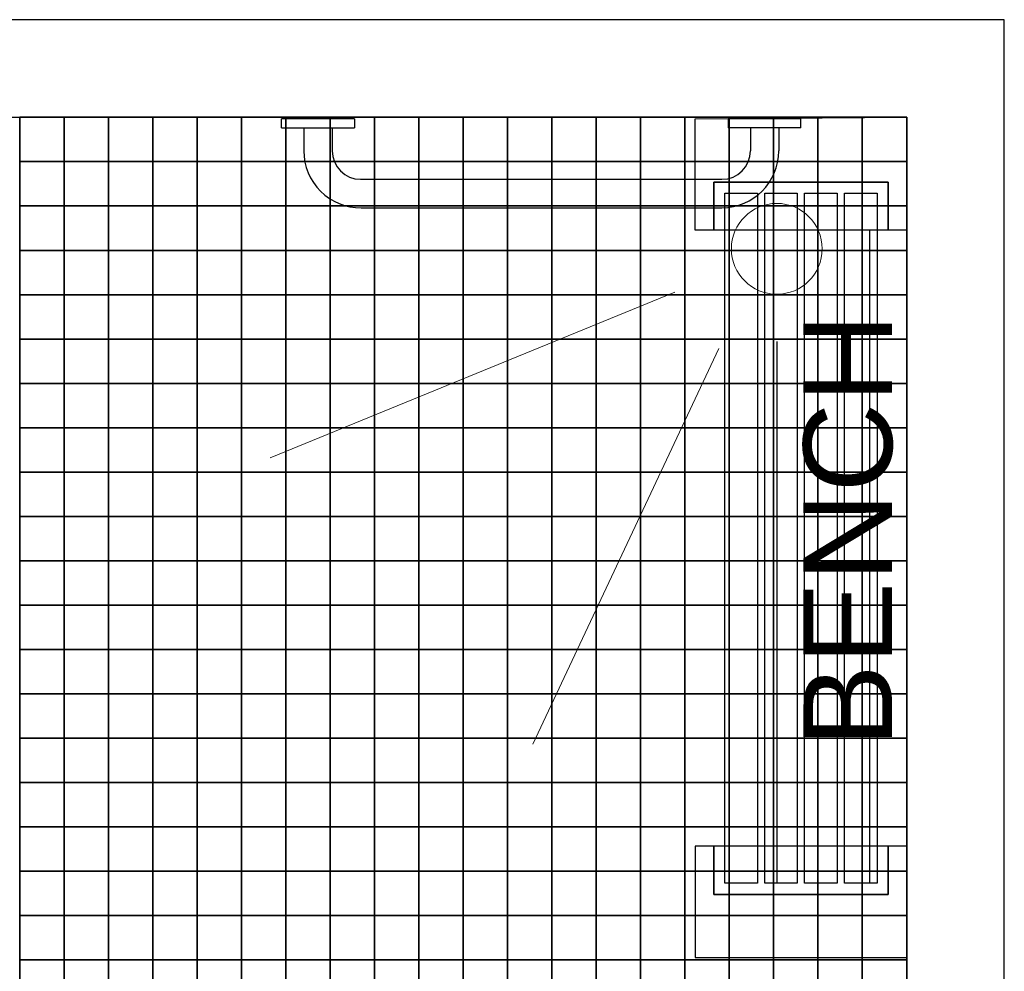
# Model space of a CAD drawing. Header units: millimetres. Extents: x -115474967 to 444143, y -74377 to 241828222.
# Tile 336 of 590: x -123189 to -122079, y 273905 to 274977. Entities that reach past the tile are written whole.
import ezdxf

# ---------------------------------------------------------------- set-up
doc = ezdxf.new("R2010")
doc.units = ezdxf.units.MM
doc.header["$MEASUREMENT"] = 0
for name, color, linetype in [('00-2 Fittings', 8, 'Continuous'), ('00-2 Walls', 4, 'Continuous'), ('00-3 Elev 02', 1, 'Continuous'), ('00-3 Elev 04', 8, 'Continuous'), ('FITT-SANT', 5, 'Continuous'), ('WINDOWS_AND_DOORS', 1, 'Continuous')]:
    doc.layers.add(name, color=color, linetype=linetype)
doc.layers.add('0_cons_01', color=40, linetype='Continuous', lineweight=0, plot=False)
doc.layers.add('G-____-____-TEXT', color=231, linetype='Continuous', lineweight=5)
doc.styles.add('Arial_2', font='arial.ttf', dxfattribs={"height": 150})

# ---------------------------------------------------------------- blocks, each defined once
blk = doc.blocks.new('1')
at = {"layer": '00-2 Fittings', "color": 9, "true_color": 0xc7c8ca}
for points in [[(-130052.3, 276760.3), (-130052.3, 276710.3), (-130102.3, 276710.3), (-130102.3, 276760.3)], [(-130002.3, 276760.3), (-130002.3, 276710.3), (-130052.3, 276710.3), (-130052.3, 276760.3)], [(-129952.3, 276760.3), (-129952.3, 276710.3), (-130002.3, 276710.3), (-130002.3, 276760.3)], [(-129902.3, 276760.3), (-129902.3, 276710.3), (-129952.3, 276710.3), (-129952.3, 276760.3)], [(-129852.3, 276760.3), (-129852.3, 276710.3), (-129902.3, 276710.3), (-129902.3, 276760.3)], [(-129802.3, 276760.3), (-129802.3, 276710.3), (-129852.3, 276710.3), (-129852.3, 276760.3)], [(-129752.3, 276760.3), (-129752.3, 276710.3), (-129802.3, 276710.3), (-129802.3, 276760.3)], [(-129702.3, 276760.3), (-129702.3, 276710.3), (-129752.3, 276710.3), (-129752.3, 276760.3)], [(-129652.3, 276760.3), (-129652.3, 276710.3), (-129702.3, 276710.3), (-129702.3, 276760.3)], [(-129602.3, 276760.3), (-129602.3, 276710.3), (-129652.3, 276710.3), (-129652.3, 276760.3)], [(-129552.3, 276760.3), (-129552.3, 276710.3), (-129602.3, 276710.3), (-129602.3, 276760.3)], [(-129502.3, 276760.3), (-129502.3, 276710.3), (-129552.3, 276710.3), (-129552.3, 276760.3)], [(-129452.3, 276760.3), (-129452.3, 276710.3), (-129502.3, 276710.3), (-129502.3, 276760.3)], [(-129402.3, 276760.3), (-129402.3, 276710.3), (-129452.3, 276710.3), (-129452.3, 276760.3)], [(-129352.3, 276760.3), (-129352.3, 276710.3), (-129402.3, 276710.3), (-129402.3, 276760.3)], [(-129302.3, 276760.3), (-129302.3, 276710.3), (-129352.3, 276710.3), (-129352.3, 276760.3)], [(-129252.3, 276760.3), (-129252.3, 276710.3), (-129302.3, 276710.3), (-129302.3, 276760.3)], [(-129202.3, 276760.3), (-129202.3, 276710.3), (-129252.3, 276710.3), (-129252.3, 276760.3)], [(-129152.3, 276760.3), (-129152.3, 276710.3), (-129202.3, 276710.3), (-129202.3, 276760.3)], [(-129102.3, 276760.3), (-129102.3, 276710.3), (-129152.3, 276710.3), (-129152.3, 276760.3)], [(-130052.3, 276710.3), (-130052.3, 276660.3), (-130102.3, 276660.3), (-130102.3, 276710.3)], [(-130002.3, 276710.3), (-130002.3, 276660.3), (-130052.3, 276660.3), (-130052.3, 276710.3)], [(-129952.3, 276710.3), (-129952.3, 276660.3), (-130002.3, 276660.3), (-130002.3, 276710.3)], [(-129902.3, 276710.3), (-129902.3, 276660.3), (-129952.3, 276660.3), (-129952.3, 276710.3)], [(-129852.3, 276710.3), (-129852.3, 276660.3), (-129902.3, 276660.3), (-129902.3, 276710.3)], [(-129802.3, 276710.3), (-129802.3, 276660.3), (-129852.3, 276660.3), (-129852.3, 276710.3)], [(-129752.3, 276710.3), (-129752.3, 276660.3), (-129802.3, 276660.3), (-129802.3, 276710.3)], [(-129702.3, 276710.3), (-129702.3, 276660.3), (-129752.3, 276660.3), (-129752.3, 276710.3)], [(-129652.3, 276710.3), (-129652.3, 276660.3), (-129702.3, 276660.3), (-129702.3, 276710.3)], [(-129602.3, 276710.3), (-129602.3, 276660.3), (-129652.3, 276660.3), (-129652.3, 276710.3)], [(-129552.3, 276710.3), (-129552.3, 276660.3), (-129602.3, 276660.3), (-129602.3, 276710.3)], [(-129502.3, 276710.3), (-129502.3, 276660.3), (-129552.3, 276660.3), (-129552.3, 276710.3)], [(-129452.3, 276710.3), (-129452.3, 276660.3), (-129502.3, 276660.3), (-129502.3, 276710.3)], [(-129402.3, 276710.3), (-129402.3, 276660.3), (-129452.3, 276660.3), (-129452.3, 276710.3)], [(-129352.3, 276710.3), (-129352.3, 276660.3), (-129402.3, 276660.3), (-129402.3, 276710.3)], [(-129302.3, 276710.3), (-129302.3, 276660.3), (-129352.3, 276660.3), (-129352.3, 276710.3)], [(-129252.3, 276710.3), (-129252.3, 276660.3), (-129302.3, 276660.3), (-129302.3, 276710.3)], [(-129202.3, 276710.3), (-129202.3, 276660.3), (-129252.3, 276660.3), (-129252.3, 276710.3)], [(-129152.3, 276710.3), (-129152.3, 276660.3), (-129202.3, 276660.3), (-129202.3, 276710.3)], [(-129102.3, 276710.3), (-129102.3, 276660.3), (-129152.3, 276660.3), (-129152.3, 276710.3)], [(-130052.3, 276660.3), (-130052.3, 276610.3), (-130102.3, 276610.3), (-130102.3, 276660.3)], [(-130002.3, 276660.3), (-130002.3, 276610.3), (-130052.3, 276610.3), (-130052.3, 276660.3)], [(-129952.3, 276660.3), (-129952.3, 276610.3), (-130002.3, 276610.3), (-130002.3, 276660.3)], [(-129902.3, 276660.3), (-129902.3, 276610.3), (-129952.3, 276610.3), (-129952.3, 276660.3)], [(-129852.3, 276660.3), (-129852.3, 276610.3), (-129902.3, 276610.3), (-129902.3, 276660.3)], [(-129802.3, 276660.3), (-129802.3, 276610.3), (-129852.3, 276610.3), (-129852.3, 276660.3)], [(-129752.3, 276660.3), (-129752.3, 276610.3), (-129802.3, 276610.3), (-129802.3, 276660.3)], [(-129702.3, 276660.3), (-129702.3, 276610.3), (-129752.3, 276610.3), (-129752.3, 276660.3)], [(-129652.3, 276660.3), (-129652.3, 276610.3), (-129702.3, 276610.3), (-129702.3, 276660.3)], [(-129602.3, 276660.3), (-129602.3, 276610.3), (-129652.3, 276610.3), (-129652.3, 276660.3)], [(-129552.3, 276660.3), (-129552.3, 276610.3), (-129602.3, 276610.3), (-129602.3, 276660.3)], [(-129502.3, 276660.3), (-129502.3, 276610.3), (-129552.3, 276610.3), (-129552.3, 276660.3)], [(-129452.3, 276660.3), (-129452.3, 276610.3), (-129502.3, 276610.3), (-129502.3, 276660.3)], [(-129402.3, 276660.3), (-129402.3, 276610.3), (-129452.3, 276610.3), (-129452.3, 276660.3)], [(-129352.3, 276660.3), (-129352.3, 276610.3), (-129402.3, 276610.3), (-129402.3, 276660.3)], [(-129302.3, 276660.3), (-129302.3, 276610.3), (-129352.3, 276610.3), (-129352.3, 276660.3)], [(-129252.3, 276660.3), (-129252.3, 276610.3), (-129302.3, 276610.3), (-129302.3, 276660.3)], [(-129202.3, 276660.3), (-129202.3, 276610.3), (-129252.3, 276610.3), (-129252.3, 276660.3)], [(-129152.3, 276660.3), (-129152.3, 276610.3), (-129202.3, 276610.3), (-129202.3, 276660.3)], [(-129102.3, 276660.3), (-129102.3, 276610.3), (-129152.3, 276610.3), (-129152.3, 276660.3)], [(-130052.3, 276610.3), (-130052.3, 276560.3), (-130102.3, 276560.3), (-130102.3, 276610.3)], [(-130002.3, 276610.3), (-130002.3, 276560.3), (-130052.3, 276560.3), (-130052.3, 276610.3)], [(-129952.3, 276610.3), (-129952.3, 276560.3), (-130002.3, 276560.3), (-130002.3, 276610.3)], [(-129902.3, 276610.3), (-129902.3, 276560.3), (-129952.3, 276560.3), (-129952.3, 276610.3)], [(-129852.3, 276610.3), (-129852.3, 276560.3), (-129902.3, 276560.3), (-129902.3, 276610.3)], [(-129802.3, 276610.3), (-129802.3, 276560.3), (-129852.3, 276560.3), (-129852.3, 276610.3)], [(-129752.3, 276610.3), (-129752.3, 276560.3), (-129802.3, 276560.3), (-129802.3, 276610.3)], [(-129702.3, 276610.3), (-129702.3, 276560.3), (-129752.3, 276560.3), (-129752.3, 276610.3)], [(-129652.3, 276610.3), (-129652.3, 276560.3), (-129702.3, 276560.3), (-129702.3, 276610.3)], [(-129602.3, 276610.3), (-129602.3, 276560.3), (-129652.3, 276560.3), (-129652.3, 276610.3)], [(-129552.3, 276610.3), (-129552.3, 276560.3), (-129602.3, 276560.3), (-129602.3, 276610.3)], [(-129502.3, 276610.3), (-129502.3, 276560.3), (-129552.3, 276560.3), (-129552.3, 276610.3)], [(-129452.3, 276610.3), (-129452.3, 276560.3), (-129502.3, 276560.3), (-129502.3, 276610.3)], [(-129402.3, 276610.3), (-129402.3, 276560.3), (-129452.3, 276560.3), (-129452.3, 276610.3)], [(-129352.3, 276610.3), (-129352.3, 276560.3), (-129402.3, 276560.3), (-129402.3, 276610.3)], [(-129302.3, 276610.3), (-129302.3, 276560.3), (-129352.3, 276560.3), (-129352.3, 276610.3)], [(-129252.3, 276610.3), (-129252.3, 276560.3), (-129302.3, 276560.3), (-129302.3, 276610.3)], [(-129202.3, 276610.3), (-129202.3, 276560.3), (-129252.3, 276560.3), (-129252.3, 276610.3)], [(-129152.3, 276610.3), (-129152.3, 276560.3), (-129202.3, 276560.3), (-129202.3, 276610.3)], [(-129102.3, 276610.3), (-129102.3, 276560.3), (-129152.3, 276560.3), (-129152.3, 276610.3)], [(-130052.3, 276560.3), (-130052.3, 276510.3), (-130102.3, 276510.3), (-130102.3, 276560.3)], [(-130002.3, 276560.3), (-130002.3, 276510.3), (-130052.3, 276510.3), (-130052.3, 276560.3)], [(-129952.3, 276560.3), (-129952.3, 276510.3), (-130002.3, 276510.3), (-130002.3, 276560.3)], [(-129902.3, 276560.3), (-129902.3, 276510.3), (-129952.3, 276510.3), (-129952.3, 276560.3)], [(-129852.3, 276560.3), (-129852.3, 276510.3), (-129902.3, 276510.3), (-129902.3, 276560.3)], [(-129802.3, 276560.3), (-129802.3, 276510.3), (-129852.3, 276510.3), (-129852.3, 276560.3)], [(-129752.3, 276560.3), (-129752.3, 276510.3), (-129802.3, 276510.3), (-129802.3, 276560.3)], [(-129702.3, 276560.3), (-129702.3, 276510.3), (-129752.3, 276510.3), (-129752.3, 276560.3)], [(-129652.3, 276560.3), (-129652.3, 276510.3), (-129702.3, 276510.3), (-129702.3, 276560.3)], [(-129602.3, 276560.3), (-129602.3, 276510.3), (-129652.3, 276510.3), (-129652.3, 276560.3)], [(-129552.3, 276560.3), (-129552.3, 276510.3), (-129602.3, 276510.3), (-129602.3, 276560.3)], [(-129502.3, 276560.3), (-129502.3, 276510.3), (-129552.3, 276510.3), (-129552.3, 276560.3)], [(-129452.3, 276560.3), (-129452.3, 276510.3), (-129502.3, 276510.3), (-129502.3, 276560.3)], [(-129402.3, 276560.3), (-129402.3, 276510.3), (-129452.3, 276510.3), (-129452.3, 276560.3)], [(-129352.3, 276560.3), (-129352.3, 276510.3), (-129402.3, 276510.3), (-129402.3, 276560.3)], [(-129302.3, 276560.3), (-129302.3, 276510.3), (-129352.3, 276510.3), (-129352.3, 276560.3)], [(-129252.3, 276560.3), (-129252.3, 276510.3), (-129302.3, 276510.3), (-129302.3, 276560.3)], [(-129202.3, 276560.3), (-129202.3, 276510.3), (-129252.3, 276510.3), (-129252.3, 276560.3)], [(-129152.3, 276560.3), (-129152.3, 276510.3), (-129202.3, 276510.3), (-129202.3, 276560.3)], [(-129102.3, 276560.3), (-129102.3, 276510.3), (-129152.3, 276510.3), (-129152.3, 276560.3)], [(-130052.3, 276510.3), (-130052.3, 276460.3), (-130102.3, 276460.3), (-130102.3, 276510.3)], [(-130002.3, 276510.3), (-130002.3, 276460.3), (-130052.3, 276460.3), (-130052.3, 276510.3)], [(-129952.3, 276510.3), (-129952.3, 276460.3), (-130002.3, 276460.3), (-130002.3, 276510.3)], [(-129902.3, 276510.3), (-129902.3, 276460.3), (-129952.3, 276460.3), (-129952.3, 276510.3)], [(-129852.3, 276510.3), (-129852.3, 276460.3), (-129902.3, 276460.3), (-129902.3, 276510.3)], [(-129802.3, 276510.3), (-129802.3, 276460.3), (-129852.3, 276460.3), (-129852.3, 276510.3)], [(-129752.3, 276510.3), (-129752.3, 276460.3), (-129802.3, 276460.3), (-129802.3, 276510.3)], [(-129702.3, 276510.3), (-129702.3, 276460.3), (-129752.3, 276460.3), (-129752.3, 276510.3)], [(-129652.3, 276510.3), (-129652.3, 276460.3), (-129702.3, 276460.3), (-129702.3, 276510.3)], [(-129602.3, 276510.3), (-129602.3, 276460.3), (-129652.3, 276460.3), (-129652.3, 276510.3)], [(-129552.3, 276510.3), (-129552.3, 276460.3), (-129602.3, 276460.3), (-129602.3, 276510.3)], [(-129502.3, 276510.3), (-129502.3, 276460.3), (-129552.3, 276460.3), (-129552.3, 276510.3)], [(-129452.3, 276510.3), (-129452.3, 276460.3), (-129502.3, 276460.3), (-129502.3, 276510.3)], [(-129402.3, 276510.3), (-129402.3, 276460.3), (-129452.3, 276460.3), (-129452.3, 276510.3)], [(-129352.3, 276510.3), (-129352.3, 276460.3), (-129402.3, 276460.3), (-129402.3, 276510.3)], [(-129302.3, 276510.3), (-129302.3, 276460.3), (-129352.3, 276460.3), (-129352.3, 276510.3)], [(-129252.3, 276510.3), (-129252.3, 276460.3), (-129302.3, 276460.3), (-129302.3, 276510.3)], [(-129202.3, 276510.3), (-129202.3, 276460.3), (-129252.3, 276460.3), (-129252.3, 276510.3)], [(-129152.3, 276510.3), (-129152.3, 276460.3), (-129202.3, 276460.3), (-129202.3, 276510.3)], [(-129102.3, 276510.3), (-129102.3, 276460.3), (-129152.3, 276460.3), (-129152.3, 276510.3)], [(-130052.3, 276460.3), (-130052.3, 276410.3), (-130102.3, 276410.3), (-130102.3, 276460.3)], [(-130002.3, 276460.3), (-130002.3, 276410.3), (-130052.3, 276410.3), (-130052.3, 276460.3)], [(-129952.3, 276460.3), (-129952.3, 276410.3), (-130002.3, 276410.3), (-130002.3, 276460.3)], [(-129902.3, 276460.3), (-129902.3, 276410.3), (-129952.3, 276410.3), (-129952.3, 276460.3)], [(-129852.3, 276460.3), (-129852.3, 276410.3), (-129902.3, 276410.3), (-129902.3, 276460.3)], [(-129802.3, 276460.3), (-129802.3, 276410.3), (-129852.3, 276410.3), (-129852.3, 276460.3)], [(-129752.3, 276460.3), (-129752.3, 276410.3), (-129802.3, 276410.3), (-129802.3, 276460.3)], [(-129702.3, 276460.3), (-129702.3, 276410.3), (-129752.3, 276410.3), (-129752.3, 276460.3)], [(-129652.3, 276460.3), (-129652.3, 276410.3), (-129702.3, 276410.3), (-129702.3, 276460.3)], [(-129602.3, 276460.3), (-129602.3, 276410.3), (-129652.3, 276410.3), (-129652.3, 276460.3)], [(-129552.3, 276460.3), (-129552.3, 276410.3), (-129602.3, 276410.3), (-129602.3, 276460.3)], [(-129502.3, 276460.3), (-129502.3, 276410.3), (-129552.3, 276410.3), (-129552.3, 276460.3)], [(-129452.3, 276460.3), (-129452.3, 276410.3), (-129502.3, 276410.3), (-129502.3, 276460.3)], [(-129402.3, 276460.3), (-129402.3, 276410.3), (-129452.3, 276410.3), (-129452.3, 276460.3)], [(-129352.3, 276460.3), (-129352.3, 276410.3), (-129402.3, 276410.3), (-129402.3, 276460.3)], [(-129302.3, 276460.3), (-129302.3, 276410.3), (-129352.3, 276410.3), (-129352.3, 276460.3)], [(-129252.3, 276460.3), (-129252.3, 276410.3), (-129302.3, 276410.3), (-129302.3, 276460.3)], [(-129202.3, 276460.3), (-129202.3, 276410.3), (-129252.3, 276410.3), (-129252.3, 276460.3)], [(-129152.3, 276460.3), (-129152.3, 276410.3), (-129202.3, 276410.3), (-129202.3, 276460.3)], [(-129102.3, 276460.3), (-129102.3, 276410.3), (-129152.3, 276410.3), (-129152.3, 276460.3)], [(-130052.3, 276410.3), (-130052.3, 276360.3), (-130102.3, 276360.3), (-130102.3, 276410.3)], [(-130002.3, 276410.3), (-130002.3, 276360.3), (-130052.3, 276360.3), (-130052.3, 276410.3)], [(-129952.3, 276410.3), (-129952.3, 276360.3), (-130002.3, 276360.3), (-130002.3, 276410.3)], [(-129902.3, 276410.3), (-129902.3, 276360.3), (-129952.3, 276360.3), (-129952.3, 276410.3)], [(-129852.3, 276410.3), (-129852.3, 276360.3), (-129902.3, 276360.3), (-129902.3, 276410.3)], [(-129802.3, 276410.3), (-129802.3, 276360.3), (-129852.3, 276360.3), (-129852.3, 276410.3)], [(-129752.3, 276410.3), (-129752.3, 276360.3), (-129802.3, 276360.3), (-129802.3, 276410.3)], [(-129702.3, 276410.3), (-129702.3, 276360.3), (-129752.3, 276360.3), (-129752.3, 276410.3)], [(-129652.3, 276410.3), (-129652.3, 276360.3), (-129702.3, 276360.3), (-129702.3, 276410.3)], [(-129602.3, 276410.3), (-129602.3, 276360.3), (-129652.3, 276360.3), (-129652.3, 276410.3)], [(-129552.3, 276410.3), (-129552.3, 276360.3), (-129602.3, 276360.3), (-129602.3, 276410.3)], [(-129502.3, 276410.3), (-129502.3, 276360.3), (-129552.3, 276360.3), (-129552.3, 276410.3)], [(-129452.3, 276410.3), (-129452.3, 276360.3), (-129502.3, 276360.3), (-129502.3, 276410.3)], [(-129402.3, 276410.3), (-129402.3, 276360.3), (-129452.3, 276360.3), (-129452.3, 276410.3)], [(-129352.3, 276410.3), (-129352.3, 276360.3), (-129402.3, 276360.3), (-129402.3, 276410.3)], [(-129302.3, 276410.3), (-129302.3, 276360.3), (-129352.3, 276360.3), (-129352.3, 276410.3)], [(-129252.3, 276410.3), (-129252.3, 276360.3), (-129302.3, 276360.3), (-129302.3, 276410.3)], [(-129202.3, 276410.3), (-129202.3, 276360.3), (-129252.3, 276360.3), (-129252.3, 276410.3)], [(-129152.3, 276410.3), (-129152.3, 276360.3), (-129202.3, 276360.3), (-129202.3, 276410.3)], [(-129102.3, 276410.3), (-129102.3, 276360.3), (-129152.3, 276360.3), (-129152.3, 276410.3)], [(-130052.3, 276360.3), (-130052.3, 276310.3), (-130102.3, 276310.3), (-130102.3, 276360.3)], [(-130002.3, 276360.3), (-130002.3, 276310.3), (-130052.3, 276310.3), (-130052.3, 276360.3)], [(-129952.3, 276360.3), (-129952.3, 276310.3), (-130002.3, 276310.3), (-130002.3, 276360.3)], [(-129902.3, 276360.3), (-129902.3, 276310.3), (-129952.3, 276310.3), (-129952.3, 276360.3)], [(-129852.3, 276360.3), (-129852.3, 276310.3), (-129902.3, 276310.3), (-129902.3, 276360.3)], [(-129802.3, 276360.3), (-129802.3, 276310.3), (-129852.3, 276310.3), (-129852.3, 276360.3)], [(-129752.3, 276360.3), (-129752.3, 276310.3), (-129802.3, 276310.3), (-129802.3, 276360.3)], [(-129702.3, 276360.3), (-129702.3, 276310.3), (-129752.3, 276310.3), (-129752.3, 276360.3)], [(-129652.3, 276360.3), (-129652.3, 276310.3), (-129702.3, 276310.3), (-129702.3, 276360.3)], [(-129602.3, 276360.3), (-129602.3, 276310.3), (-129652.3, 276310.3), (-129652.3, 276360.3)], [(-129552.3, 276360.3), (-129552.3, 276310.3), (-129602.3, 276310.3), (-129602.3, 276360.3)], [(-129502.3, 276360.3), (-129502.3, 276310.3), (-129552.3, 276310.3), (-129552.3, 276360.3)], [(-129452.3, 276360.3), (-129452.3, 276310.3), (-129502.3, 276310.3), (-129502.3, 276360.3)], [(-129402.3, 276360.3), (-129402.3, 276310.3), (-129452.3, 276310.3), (-129452.3, 276360.3)], [(-129352.3, 276360.3), (-129352.3, 276310.3), (-129402.3, 276310.3), (-129402.3, 276360.3)], [(-129302.3, 276360.3), (-129302.3, 276310.3), (-129352.3, 276310.3), (-129352.3, 276360.3)], [(-129252.3, 276360.3), (-129252.3, 276310.3), (-129302.3, 276310.3), (-129302.3, 276360.3)], [(-129202.3, 276360.3), (-129202.3, 276310.3), (-129252.3, 276310.3), (-129252.3, 276360.3)], [(-129152.3, 276360.3), (-129152.3, 276310.3), (-129202.3, 276310.3), (-129202.3, 276360.3)], [(-129102.3, 276360.3), (-129102.3, 276310.3), (-129152.3, 276310.3), (-129152.3, 276360.3)], [(-130052.3, 276310.3), (-130052.3, 276260.3), (-130102.3, 276260.3), (-130102.3, 276310.3)], [(-130002.3, 276310.3), (-130002.3, 276260.3), (-130052.3, 276260.3), (-130052.3, 276310.3)], [(-129952.3, 276310.3), (-129952.3, 276260.3), (-130002.3, 276260.3), (-130002.3, 276310.3)], [(-129902.3, 276310.3), (-129902.3, 276260.3), (-129952.3, 276260.3), (-129952.3, 276310.3)], [(-129852.3, 276310.3), (-129852.3, 276260.3), (-129902.3, 276260.3), (-129902.3, 276310.3)], [(-129802.3, 276310.3), (-129802.3, 276260.3), (-129852.3, 276260.3), (-129852.3, 276310.3)], [(-129752.3, 276310.3), (-129752.3, 276260.3), (-129802.3, 276260.3), (-129802.3, 276310.3)], [(-129702.3, 276310.3), (-129702.3, 276260.3), (-129752.3, 276260.3), (-129752.3, 276310.3)], [(-129652.3, 276310.3), (-129652.3, 276260.3), (-129702.3, 276260.3), (-129702.3, 276310.3)], [(-129602.3, 276310.3), (-129602.3, 276260.3), (-129652.3, 276260.3), (-129652.3, 276310.3)], [(-129552.3, 276310.3), (-129552.3, 276260.3), (-129602.3, 276260.3), (-129602.3, 276310.3)], [(-129502.3, 276310.3), (-129502.3, 276260.3), (-129552.3, 276260.3), (-129552.3, 276310.3)], [(-129452.3, 276310.3), (-129452.3, 276260.3), (-129502.3, 276260.3), (-129502.3, 276310.3)], [(-129402.3, 276310.3), (-129402.3, 276260.3), (-129452.3, 276260.3), (-129452.3, 276310.3)], [(-129352.3, 276310.3), (-129352.3, 276260.3), (-129402.3, 276260.3), (-129402.3, 276310.3)], [(-129302.3, 276310.3), (-129302.3, 276260.3), (-129352.3, 276260.3), (-129352.3, 276310.3)], [(-129252.3, 276310.3), (-129252.3, 276260.3), (-129302.3, 276260.3), (-129302.3, 276310.3)], [(-129202.3, 276310.3), (-129202.3, 276260.3), (-129252.3, 276260.3), (-129252.3, 276310.3)], [(-129152.3, 276310.3), (-129152.3, 276260.3), (-129202.3, 276260.3), (-129202.3, 276310.3)], [(-129102.3, 276310.3), (-129102.3, 276260.3), (-129152.3, 276260.3), (-129152.3, 276310.3)], [(-130052.3, 276260.3), (-130052.3, 276210.3), (-130102.3, 276210.3), (-130102.3, 276260.3)], [(-130002.3, 276260.3), (-130002.3, 276210.3), (-130052.3, 276210.3), (-130052.3, 276260.3)], [(-129952.3, 276260.3), (-129952.3, 276210.3), (-130002.3, 276210.3), (-130002.3, 276260.3)], [(-129902.3, 276260.3), (-129902.3, 276210.3), (-129952.3, 276210.3), (-129952.3, 276260.3)], [(-129852.3, 276260.3), (-129852.3, 276210.3), (-129902.3, 276210.3), (-129902.3, 276260.3)], [(-129802.3, 276260.3), (-129802.3, 276210.3), (-129852.3, 276210.3), (-129852.3, 276260.3)], [(-129752.3, 276260.3), (-129752.3, 276210.3), (-129802.3, 276210.3), (-129802.3, 276260.3)], [(-129702.3, 276260.3), (-129702.3, 276210.3), (-129752.3, 276210.3), (-129752.3, 276260.3)], [(-129652.3, 276260.3), (-129652.3, 276210.3), (-129702.3, 276210.3), (-129702.3, 276260.3)], [(-129602.3, 276260.3), (-129602.3, 276210.3), (-129652.3, 276210.3), (-129652.3, 276260.3)], [(-129552.3, 276260.3), (-129552.3, 276210.3), (-129602.3, 276210.3), (-129602.3, 276260.3)], [(-129502.3, 276260.3), (-129502.3, 276210.3), (-129552.3, 276210.3), (-129552.3, 276260.3)], [(-129452.3, 276260.3), (-129452.3, 276210.3), (-129502.3, 276210.3), (-129502.3, 276260.3)], [(-129402.3, 276260.3), (-129402.3, 276210.3), (-129452.3, 276210.3), (-129452.3, 276260.3)], [(-129352.3, 276260.3), (-129352.3, 276210.3), (-129402.3, 276210.3), (-129402.3, 276260.3)], [(-129302.3, 276260.3), (-129302.3, 276210.3), (-129352.3, 276210.3), (-129352.3, 276260.3)], [(-129252.3, 276260.3), (-129252.3, 276210.3), (-129302.3, 276210.3), (-129302.3, 276260.3)], [(-129202.3, 276260.3), (-129202.3, 276210.3), (-129252.3, 276210.3), (-129252.3, 276260.3)], [(-129152.3, 276260.3), (-129152.3, 276210.3), (-129202.3, 276210.3), (-129202.3, 276260.3)], [(-129102.3, 276260.3), (-129102.3, 276210.3), (-129152.3, 276210.3), (-129152.3, 276260.3)], [(-130052.3, 276210.3), (-130052.3, 276160.3), (-130102.3, 276160.3), (-130102.3, 276210.3)], [(-130002.3, 276210.3), (-130002.3, 276160.3), (-130052.3, 276160.3), (-130052.3, 276210.3)], [(-129952.3, 276210.3), (-129952.3, 276160.3), (-130002.3, 276160.3), (-130002.3, 276210.3)], [(-129902.3, 276210.3), (-129902.3, 276160.3), (-129952.3, 276160.3), (-129952.3, 276210.3)], [(-129852.3, 276210.3), (-129852.3, 276160.3), (-129902.3, 276160.3), (-129902.3, 276210.3)], [(-129802.3, 276210.3), (-129802.3, 276160.3), (-129852.3, 276160.3), (-129852.3, 276210.3)], [(-129752.3, 276210.3), (-129752.3, 276160.3), (-129802.3, 276160.3), (-129802.3, 276210.3)], [(-129702.3, 276210.3), (-129702.3, 276160.3), (-129752.3, 276160.3), (-129752.3, 276210.3)], [(-129652.3, 276210.3), (-129652.3, 276160.3), (-129702.3, 276160.3), (-129702.3, 276210.3)], [(-129602.3, 276210.3), (-129602.3, 276160.3), (-129652.3, 276160.3), (-129652.3, 276210.3)], [(-129552.3, 276210.3), (-129552.3, 276160.3), (-129602.3, 276160.3), (-129602.3, 276210.3)], [(-129502.3, 276210.3), (-129502.3, 276160.3), (-129552.3, 276160.3), (-129552.3, 276210.3)], [(-129452.3, 276210.3), (-129452.3, 276160.3), (-129502.3, 276160.3), (-129502.3, 276210.3)], [(-129402.3, 276210.3), (-129402.3, 276160.3), (-129452.3, 276160.3), (-129452.3, 276210.3)], [(-129352.3, 276210.3), (-129352.3, 276160.3), (-129402.3, 276160.3), (-129402.3, 276210.3)], [(-129302.3, 276210.3), (-129302.3, 276160.3), (-129352.3, 276160.3), (-129352.3, 276210.3)], [(-129252.3, 276210.3), (-129252.3, 276160.3), (-129302.3, 276160.3), (-129302.3, 276210.3)], [(-129202.3, 276210.3), (-129202.3, 276160.3), (-129252.3, 276160.3), (-129252.3, 276210.3)], [(-129152.3, 276210.3), (-129152.3, 276160.3), (-129202.3, 276160.3), (-129202.3, 276210.3)], [(-129102.3, 276210.3), (-129102.3, 276160.3), (-129152.3, 276160.3), (-129152.3, 276210.3)], [(-130052.3, 276160.3), (-130052.3, 276110.3), (-130102.3, 276110.3), (-130102.3, 276160.3)], [(-130002.3, 276160.3), (-130002.3, 276110.3), (-130052.3, 276110.3), (-130052.3, 276160.3)], [(-129952.3, 276160.3), (-129952.3, 276110.3), (-130002.3, 276110.3), (-130002.3, 276160.3)], [(-129902.3, 276160.3), (-129902.3, 276110.3), (-129952.3, 276110.3), (-129952.3, 276160.3)], [(-129852.3, 276160.3), (-129852.3, 276110.3), (-129902.3, 276110.3), (-129902.3, 276160.3)], [(-129802.3, 276160.3), (-129802.3, 276110.3), (-129852.3, 276110.3), (-129852.3, 276160.3)], [(-129752.3, 276160.3), (-129752.3, 276110.3), (-129802.3, 276110.3), (-129802.3, 276160.3)], [(-129702.3, 276160.3), (-129702.3, 276110.3), (-129752.3, 276110.3), (-129752.3, 276160.3)], [(-129652.3, 276160.3), (-129652.3, 276110.3), (-129702.3, 276110.3), (-129702.3, 276160.3)], [(-129602.3, 276160.3), (-129602.3, 276110.3), (-129652.3, 276110.3), (-129652.3, 276160.3)], [(-129552.3, 276160.3), (-129552.3, 276110.3), (-129602.3, 276110.3), (-129602.3, 276160.3)], [(-129502.3, 276160.3), (-129502.3, 276110.3), (-129552.3, 276110.3), (-129552.3, 276160.3)], [(-129452.3, 276160.3), (-129452.3, 276110.3), (-129502.3, 276110.3), (-129502.3, 276160.3)], [(-129402.3, 276160.3), (-129402.3, 276110.3), (-129452.3, 276110.3), (-129452.3, 276160.3)], [(-129352.3, 276160.3), (-129352.3, 276110.3), (-129402.3, 276110.3), (-129402.3, 276160.3)], [(-129302.3, 276160.3), (-129302.3, 276110.3), (-129352.3, 276110.3), (-129352.3, 276160.3)], [(-129252.3, 276160.3), (-129252.3, 276110.3), (-129302.3, 276110.3), (-129302.3, 276160.3)], [(-129202.3, 276160.3), (-129202.3, 276110.3), (-129252.3, 276110.3), (-129252.3, 276160.3)], [(-129152.3, 276160.3), (-129152.3, 276110.3), (-129202.3, 276110.3), (-129202.3, 276160.3)], [(-129102.3, 276160.3), (-129102.3, 276110.3), (-129152.3, 276110.3), (-129152.3, 276160.3)], [(-130052.3, 276110.3), (-130052.3, 276060.3), (-130102.3, 276060.3), (-130102.3, 276110.3)], [(-130002.3, 276110.3), (-130002.3, 276060.3), (-130052.3, 276060.3), (-130052.3, 276110.3)], [(-129952.3, 276110.3), (-129952.3, 276060.3), (-130002.3, 276060.3), (-130002.3, 276110.3)], [(-129902.3, 276110.3), (-129902.3, 276060.3), (-129952.3, 276060.3), (-129952.3, 276110.3)], [(-129852.3, 276110.3), (-129852.3, 276060.3), (-129902.3, 276060.3), (-129902.3, 276110.3)], [(-129802.3, 276110.3), (-129802.3, 276060.3), (-129852.3, 276060.3), (-129852.3, 276110.3)], [(-129752.3, 276110.3), (-129752.3, 276060.3), (-129802.3, 276060.3), (-129802.3, 276110.3)], [(-129702.3, 276110.3), (-129702.3, 276060.3), (-129752.3, 276060.3), (-129752.3, 276110.3)], [(-129652.3, 276110.3), (-129652.3, 276060.3), (-129702.3, 276060.3), (-129702.3, 276110.3)], [(-129602.3, 276110.3), (-129602.3, 276060.3), (-129652.3, 276060.3), (-129652.3, 276110.3)], [(-129552.3, 276110.3), (-129552.3, 276060.3), (-129602.3, 276060.3), (-129602.3, 276110.3)], [(-129502.3, 276110.3), (-129502.3, 276060.3), (-129552.3, 276060.3), (-129552.3, 276110.3)], [(-129452.3, 276110.3), (-129452.3, 276060.3), (-129502.3, 276060.3), (-129502.3, 276110.3)], [(-129402.3, 276110.3), (-129402.3, 276060.3), (-129452.3, 276060.3), (-129452.3, 276110.3)], [(-129352.3, 276110.3), (-129352.3, 276060.3), (-129402.3, 276060.3), (-129402.3, 276110.3)], [(-129302.3, 276110.3), (-129302.3, 276060.3), (-129352.3, 276060.3), (-129352.3, 276110.3)], [(-129252.3, 276110.3), (-129252.3, 276060.3), (-129302.3, 276060.3), (-129302.3, 276110.3)], [(-129202.3, 276110.3), (-129202.3, 276060.3), (-129252.3, 276060.3), (-129252.3, 276110.3)], [(-129152.3, 276110.3), (-129152.3, 276060.3), (-129202.3, 276060.3), (-129202.3, 276110.3)], [(-129102.3, 276110.3), (-129102.3, 276060.3), (-129152.3, 276060.3), (-129152.3, 276110.3)], [(-130052.3, 276060.3), (-130052.3, 276010.3), (-130102.3, 276010.3), (-130102.3, 276060.3)], [(-130002.3, 276060.3), (-130002.3, 276010.3), (-130052.3, 276010.3), (-130052.3, 276060.3)], [(-129952.3, 276060.3), (-129952.3, 276010.3), (-130002.3, 276010.3), (-130002.3, 276060.3)], [(-129902.3, 276060.3), (-129902.3, 276010.3), (-129952.3, 276010.3), (-129952.3, 276060.3)], [(-129852.3, 276060.3), (-129852.3, 276010.3), (-129902.3, 276010.3), (-129902.3, 276060.3)], [(-129802.3, 276060.3), (-129802.3, 276010.3), (-129852.3, 276010.3), (-129852.3, 276060.3)], [(-129752.3, 276060.3), (-129752.3, 276010.3), (-129802.3, 276010.3), (-129802.3, 276060.3)], [(-129702.3, 276060.3), (-129702.3, 276010.3), (-129752.3, 276010.3), (-129752.3, 276060.3)], [(-129652.3, 276060.3), (-129652.3, 276010.3), (-129702.3, 276010.3), (-129702.3, 276060.3)], [(-129602.3, 276060.3), (-129602.3, 276010.3), (-129652.3, 276010.3), (-129652.3, 276060.3)], [(-129552.3, 276060.3), (-129552.3, 276010.3), (-129602.3, 276010.3), (-129602.3, 276060.3)], [(-129502.3, 276060.3), (-129502.3, 276010.3), (-129552.3, 276010.3), (-129552.3, 276060.3)], [(-129452.3, 276060.3), (-129452.3, 276010.3), (-129502.3, 276010.3), (-129502.3, 276060.3)], [(-129402.3, 276060.3), (-129402.3, 276010.3), (-129452.3, 276010.3), (-129452.3, 276060.3)], [(-129352.3, 276060.3), (-129352.3, 276010.3), (-129402.3, 276010.3), (-129402.3, 276060.3)], [(-129302.3, 276060.3), (-129302.3, 276010.3), (-129352.3, 276010.3), (-129352.3, 276060.3)], [(-129252.3, 276060.3), (-129252.3, 276010.3), (-129302.3, 276010.3), (-129302.3, 276060.3)], [(-129202.3, 276060.3), (-129202.3, 276010.3), (-129252.3, 276010.3), (-129252.3, 276060.3)], [(-129152.3, 276060.3), (-129152.3, 276010.3), (-129202.3, 276010.3), (-129202.3, 276060.3)], [(-129102.3, 276060.3), (-129102.3, 276010.3), (-129152.3, 276010.3), (-129152.3, 276060.3)], [(-130052.3, 276010.3), (-130052.3, 275960.3), (-130102.3, 275960.3), (-130102.3, 276010.3)], [(-130002.3, 276010.3), (-130002.3, 275960.3), (-130052.3, 275960.3), (-130052.3, 276010.3)], [(-129952.3, 276010.3), (-129952.3, 275960.3), (-130002.3, 275960.3), (-130002.3, 276010.3)], [(-129902.3, 276010.3), (-129902.3, 275960.3), (-129952.3, 275960.3), (-129952.3, 276010.3)], [(-129852.3, 276010.3), (-129852.3, 275960.3), (-129902.3, 275960.3), (-129902.3, 276010.3)], [(-129802.3, 276010.3), (-129802.3, 275960.3), (-129852.3, 275960.3), (-129852.3, 276010.3)], [(-129752.3, 276010.3), (-129752.3, 275960.3), (-129802.3, 275960.3), (-129802.3, 276010.3)], [(-129702.3, 276010.3), (-129702.3, 275960.3), (-129752.3, 275960.3), (-129752.3, 276010.3)], [(-129652.3, 276010.3), (-129652.3, 275960.3), (-129702.3, 275960.3), (-129702.3, 276010.3)], [(-129602.3, 276010.3), (-129602.3, 275960.3), (-129652.3, 275960.3), (-129652.3, 276010.3)], [(-129552.3, 276010.3), (-129552.3, 275960.3), (-129602.3, 275960.3), (-129602.3, 276010.3)], [(-129502.3, 276010.3), (-129502.3, 275960.3), (-129552.3, 275960.3), (-129552.3, 276010.3)], [(-129452.3, 276010.3), (-129452.3, 275960.3), (-129502.3, 275960.3), (-129502.3, 276010.3)], [(-129402.3, 276010.3), (-129402.3, 275960.3), (-129452.3, 275960.3), (-129452.3, 276010.3)], [(-129352.3, 276010.3), (-129352.3, 275960.3), (-129402.3, 275960.3), (-129402.3, 276010.3)], [(-129302.3, 276010.3), (-129302.3, 275960.3), (-129352.3, 275960.3), (-129352.3, 276010.3)], [(-129252.3, 276010.3), (-129252.3, 275960.3), (-129302.3, 275960.3), (-129302.3, 276010.3)], [(-129202.3, 276010.3), (-129202.3, 275960.3), (-129252.3, 275960.3), (-129252.3, 276010.3)], [(-129152.3, 276010.3), (-129152.3, 275960.3), (-129202.3, 275960.3), (-129202.3, 276010.3)], [(-129102.3, 276010.3), (-129102.3, 275960.3), (-129152.3, 275960.3), (-129152.3, 276010.3)], [(-130052.3, 275960.3), (-130052.3, 275910.3), (-130102.3, 275910.3), (-130102.3, 275960.3)], [(-130002.3, 275960.3), (-130002.3, 275910.3), (-130052.3, 275910.3), (-130052.3, 275960.3)], [(-129952.3, 275960.3), (-129952.3, 275910.3), (-130002.3, 275910.3), (-130002.3, 275960.3)], [(-129902.3, 275960.3), (-129902.3, 275910.3), (-129952.3, 275910.3), (-129952.3, 275960.3)], [(-129852.3, 275960.3), (-129852.3, 275910.3), (-129902.3, 275910.3), (-129902.3, 275960.3)], [(-129802.3, 275960.3), (-129802.3, 275910.3), (-129852.3, 275910.3), (-129852.3, 275960.3)], [(-129752.3, 275960.3), (-129752.3, 275910.3), (-129802.3, 275910.3), (-129802.3, 275960.3)], [(-129702.3, 275960.3), (-129702.3, 275910.3), (-129752.3, 275910.3), (-129752.3, 275960.3)], [(-129652.3, 275960.3), (-129652.3, 275910.3), (-129702.3, 275910.3), (-129702.3, 275960.3)], [(-129602.3, 275960.3), (-129602.3, 275910.3), (-129652.3, 275910.3), (-129652.3, 275960.3)], [(-129552.3, 275960.3), (-129552.3, 275910.3), (-129602.3, 275910.3), (-129602.3, 275960.3)], [(-129502.3, 275960.3), (-129502.3, 275910.3), (-129552.3, 275910.3), (-129552.3, 275960.3)], [(-129452.3, 275960.3), (-129452.3, 275910.3), (-129502.3, 275910.3), (-129502.3, 275960.3)], [(-129402.3, 275960.3), (-129402.3, 275910.3), (-129452.3, 275910.3), (-129452.3, 275960.3)], [(-129352.3, 275960.3), (-129352.3, 275910.3), (-129402.3, 275910.3), (-129402.3, 275960.3)], [(-129302.3, 275960.3), (-129302.3, 275910.3), (-129352.3, 275910.3), (-129352.3, 275960.3)], [(-129252.3, 275960.3), (-129252.3, 275910.3), (-129302.3, 275910.3), (-129302.3, 275960.3)], [(-129202.3, 275960.3), (-129202.3, 275910.3), (-129252.3, 275910.3), (-129252.3, 275960.3)], [(-129152.3, 275960.3), (-129152.3, 275910.3), (-129202.3, 275910.3), (-129202.3, 275960.3)], [(-129102.3, 275960.3), (-129102.3, 275910.3), (-129152.3, 275910.3), (-129152.3, 275960.3)], [(-130052.3, 275910.3), (-130052.3, 275860.3), (-130102.3, 275860.3), (-130102.3, 275910.3)], [(-130002.3, 275910.3), (-130002.3, 275860.3), (-130052.3, 275860.3), (-130052.3, 275910.3)], [(-129952.3, 275910.3), (-129952.3, 275860.3), (-130002.3, 275860.3), (-130002.3, 275910.3)], [(-129902.3, 275910.3), (-129902.3, 275860.3), (-129952.3, 275860.3), (-129952.3, 275910.3)], [(-129852.3, 275910.3), (-129852.3, 275860.3), (-129902.3, 275860.3), (-129902.3, 275910.3)], [(-129802.3, 275910.3), (-129802.3, 275860.3), (-129852.3, 275860.3), (-129852.3, 275910.3)], [(-129752.3, 275910.3), (-129752.3, 275860.3), (-129802.3, 275860.3), (-129802.3, 275910.3)], [(-129702.3, 275910.3), (-129702.3, 275860.3), (-129752.3, 275860.3), (-129752.3, 275910.3)], [(-129652.3, 275910.3), (-129652.3, 275860.3), (-129702.3, 275860.3), (-129702.3, 275910.3)], [(-129602.3, 275910.3), (-129602.3, 275860.3), (-129652.3, 275860.3), (-129652.3, 275910.3)], [(-129552.3, 275910.3), (-129552.3, 275860.3), (-129602.3, 275860.3), (-129602.3, 275910.3)], [(-129502.3, 275910.3), (-129502.3, 275860.3), (-129552.3, 275860.3), (-129552.3, 275910.3)], [(-129452.3, 275910.3), (-129452.3, 275860.3), (-129502.3, 275860.3), (-129502.3, 275910.3)], [(-129402.3, 275910.3), (-129402.3, 275860.3), (-129452.3, 275860.3), (-129452.3, 275910.3)], [(-129352.3, 275910.3), (-129352.3, 275860.3), (-129402.3, 275860.3), (-129402.3, 275910.3)], [(-129302.3, 275910.3), (-129302.3, 275860.3), (-129352.3, 275860.3), (-129352.3, 275910.3)], [(-129252.3, 275910.3), (-129252.3, 275860.3), (-129302.3, 275860.3), (-129302.3, 275910.3)], [(-129202.3, 275910.3), (-129202.3, 275860.3), (-129252.3, 275860.3), (-129252.3, 275910.3)], [(-129152.3, 275910.3), (-129152.3, 275860.3), (-129202.3, 275860.3), (-129202.3, 275910.3)], [(-129102.3, 275910.3), (-129102.3, 275860.3), (-129152.3, 275860.3), (-129152.3, 275910.3)], [(-130052.3, 275860.3), (-130052.3, 275810.3), (-130102.3, 275810.3), (-130102.3, 275860.3)], [(-130002.3, 275860.3), (-130002.3, 275810.3), (-130052.3, 275810.3), (-130052.3, 275860.3)], [(-129952.3, 275860.3), (-129952.3, 275810.3), (-130002.3, 275810.3), (-130002.3, 275860.3)], [(-129902.3, 275860.3), (-129902.3, 275810.3), (-129952.3, 275810.3), (-129952.3, 275860.3)], [(-129852.3, 275860.3), (-129852.3, 275810.3), (-129902.3, 275810.3), (-129902.3, 275860.3)], [(-129802.3, 275860.3), (-129802.3, 275810.3), (-129852.3, 275810.3), (-129852.3, 275860.3)], [(-129752.3, 275860.3), (-129752.3, 275810.3), (-129802.3, 275810.3), (-129802.3, 275860.3)], [(-129702.3, 275860.3), (-129702.3, 275810.3), (-129752.3, 275810.3), (-129752.3, 275860.3)], [(-129652.3, 275860.3), (-129652.3, 275810.3), (-129702.3, 275810.3), (-129702.3, 275860.3)], [(-129602.3, 275860.3), (-129602.3, 275810.3), (-129652.3, 275810.3), (-129652.3, 275860.3)], [(-129552.3, 275860.3), (-129552.3, 275810.3), (-129602.3, 275810.3), (-129602.3, 275860.3)], [(-129502.3, 275860.3), (-129502.3, 275810.3), (-129552.3, 275810.3), (-129552.3, 275860.3)], [(-129452.3, 275860.3), (-129452.3, 275810.3), (-129502.3, 275810.3), (-129502.3, 275860.3)], [(-129402.3, 275860.3), (-129402.3, 275810.3), (-129452.3, 275810.3), (-129452.3, 275860.3)], [(-129352.3, 275860.3), (-129352.3, 275810.3), (-129402.3, 275810.3), (-129402.3, 275860.3)], [(-129302.3, 275860.3), (-129302.3, 275810.3), (-129352.3, 275810.3), (-129352.3, 275860.3)], [(-129252.3, 275860.3), (-129252.3, 275810.3), (-129302.3, 275810.3), (-129302.3, 275860.3)], [(-129202.3, 275860.3), (-129202.3, 275810.3), (-129252.3, 275810.3), (-129252.3, 275860.3)], [(-129152.3, 275860.3), (-129152.3, 275810.3), (-129202.3, 275810.3), (-129202.3, 275860.3)], [(-129102.3, 275860.3), (-129102.3, 275810.3), (-129152.3, 275810.3), (-129152.3, 275860.3)], [(-130052.3, 275810.3), (-130052.3, 275760.3), (-130102.3, 275760.3), (-130102.3, 275810.3)], [(-130002.3, 275810.3), (-130002.3, 275760.3), (-130052.3, 275760.3), (-130052.3, 275810.3)], [(-129952.3, 275810.3), (-129952.3, 275760.3), (-130002.3, 275760.3), (-130002.3, 275810.3)], [(-129902.3, 275810.3), (-129902.3, 275760.3), (-129952.3, 275760.3), (-129952.3, 275810.3)], [(-129852.3, 275810.3), (-129852.3, 275760.3), (-129902.3, 275760.3), (-129902.3, 275810.3)], [(-129802.3, 275810.3), (-129802.3, 275760.3), (-129852.3, 275760.3), (-129852.3, 275810.3)], [(-129752.3, 275810.3), (-129752.3, 275760.3), (-129802.3, 275760.3), (-129802.3, 275810.3)], [(-129702.3, 275810.3), (-129702.3, 275760.3), (-129752.3, 275760.3), (-129752.3, 275810.3)], [(-129652.3, 275810.3), (-129652.3, 275760.3), (-129702.3, 275760.3), (-129702.3, 275810.3)], [(-129602.3, 275810.3), (-129602.3, 275760.3), (-129652.3, 275760.3), (-129652.3, 275810.3)], [(-129552.3, 275810.3), (-129552.3, 275760.3), (-129602.3, 275760.3), (-129602.3, 275810.3)], [(-129502.3, 275810.3), (-129502.3, 275760.3), (-129552.3, 275760.3), (-129552.3, 275810.3)], [(-129452.3, 275810.3), (-129452.3, 275760.3), (-129502.3, 275760.3), (-129502.3, 275810.3)], [(-129402.3, 275810.3), (-129402.3, 275760.3), (-129452.3, 275760.3), (-129452.3, 275810.3)], [(-129352.3, 275810.3), (-129352.3, 275760.3), (-129402.3, 275760.3), (-129402.3, 275810.3)], [(-129302.3, 275810.3), (-129302.3, 275760.3), (-129352.3, 275760.3), (-129352.3, 275810.3)], [(-129252.3, 275810.3), (-129252.3, 275760.3), (-129302.3, 275760.3), (-129302.3, 275810.3)], [(-129202.3, 275810.3), (-129202.3, 275760.3), (-129252.3, 275760.3), (-129252.3, 275810.3)], [(-129152.3, 275810.3), (-129152.3, 275760.3), (-129202.3, 275760.3), (-129202.3, 275810.3)], [(-129102.3, 275810.3), (-129102.3, 275760.3), (-129152.3, 275760.3), (-129152.3, 275810.3)]]:
    blk.add_lwpolyline(points, close=True, dxfattribs=at)
at = {"layer": '00-2 Walls'}
for p, q in [((-128992.2, 276870.3), (-132163.2, 276870.3)), ((-128992.3, 274450.3), (-128992.2, 276870.3)), ((-132053.2, 276760.3), (-129102.3, 276760.3)), ((-129102.3, 276760.3), (-129102.3, 274560.3))]:
    blk.add_line(p, q, dxfattribs=at)
for points in [[(-128992.2, 276870.3), (-132053.2, 276870.3)], [(-128992.3, 274450.3), (-128992.2, 276870.3)], [(-132053.2, 276760.3), (-129102.3, 276760.3)], [(-129102.3, 276758.4), (-129102.3, 274558.4)]]:
    blk.add_lwpolyline(points, dxfattribs=at)
at = {"layer": '00-3 Elev 02'}
for points in [[(-130052.3, 276710.3), (-130052.3, 276760.3), (-130102.3, 276760.3), (-130102.3, 276710.3)], [(-129752.3, 276710.3), (-129752.3, 276760.3), (-130052.3, 276760.3), (-130052.3, 276710.3)], [(-129452.3, 276710.3), (-129452.3, 276760.3), (-129752.3, 276760.3), (-129752.3, 276710.3)], [(-129152.3, 276710.3), (-129152.3, 276760.3), (-129452.3, 276760.3), (-129452.3, 276710.3)], [(-129102.3, 276710.3), (-129102.3, 276760.3), (-129152.3, 276760.3), (-129152.3, 276710.3)], [(-130052.3, 276410.3), (-130052.3, 276710.3), (-130102.3, 276710.3), (-130102.3, 276410.3)], [(-129752.3, 276410.3), (-129752.3, 276710.3), (-130052.3, 276710.3), (-130052.3, 276410.3)], [(-129452.3, 276410.3), (-129452.3, 276710.3), (-129752.3, 276710.3), (-129752.3, 276410.3)], [(-129152.3, 276410.3), (-129152.3, 276710.3), (-129452.3, 276710.3), (-129452.3, 276410.3)], [(-129102.3, 276410.3), (-129102.3, 276710.3), (-129152.3, 276710.3), (-129152.3, 276410.3)], [(-130052.3, 276110.3), (-130052.3, 276410.3), (-130102.3, 276410.3), (-130102.3, 276110.3)], [(-129752.3, 276110.3), (-129752.3, 276410.3), (-130052.3, 276410.3), (-130052.3, 276110.3)], [(-129452.3, 276110.3), (-129452.3, 276410.3), (-129752.3, 276410.3), (-129752.3, 276110.3)], [(-129152.3, 276110.3), (-129152.3, 276410.3), (-129452.3, 276410.3), (-129452.3, 276110.3)], [(-129102.3, 276110.3), (-129102.3, 276410.3), (-129152.3, 276410.3), (-129152.3, 276110.3)], [(-130052.3, 275810.3), (-130052.3, 276110.3), (-130102.3, 276110.3), (-130102.3, 275810.3)], [(-129752.3, 275810.3), (-129752.3, 276110.3), (-130052.3, 276110.3), (-130052.3, 275810.3)], [(-129452.3, 275810.3), (-129452.3, 276110.3), (-129752.3, 276110.3), (-129752.3, 275810.3)], [(-129152.3, 275810.3), (-129152.3, 276110.3), (-129452.3, 276110.3), (-129452.3, 275810.3)], [(-129102.3, 275810.3), (-129102.3, 276110.3), (-129152.3, 276110.3), (-129152.3, 275810.3)], [(-130052.3, 275510.3), (-130052.3, 275810.3), (-130102.3, 275810.3), (-130102.3, 275510.3)], [(-129752.3, 275510.3), (-129752.3, 275810.3), (-130052.3, 275810.3), (-130052.3, 275510.3)], [(-129452.3, 275510.3), (-129452.3, 275810.3), (-129752.3, 275810.3), (-129752.3, 275510.3)], [(-129152.3, 275510.3), (-129152.3, 275810.3), (-129452.3, 275810.3), (-129452.3, 275510.3)], [(-129102.3, 275510.3), (-129102.3, 275810.3), (-129152.3, 275810.3), (-129152.3, 275510.3)]]:
    blk.add_lwpolyline(points, close=True, dxfattribs=at)
at = {"layer": '00-3 Elev 04', "linetype": 'Continuous'}
for p, q in [((-129340.7, 276758.4), (-129102.3, 276760.3)), ((-129340.7, 276632.9), (-129340.7, 276758.4)), ((-129102.3, 276758.4), (-129102.3, 276632.9)), ((-129123.2, 276687.3), (-129319.7, 276687.3)), ((-129319.7, 276687.3), (-129319.7, 276632.9)), ((-129319.7, 276632.9), (-129319.7, 276687.3)), ((-129319.7, 276687.3), (-129123.2, 276687.3)), ((-129123.2, 276632.9), (-129123.2, 276687.3)), ((-129123.2, 276687.3), (-129123.2, 276632.9)), ((-129307.2, 275896.7), (-129307.2, 276674.7)), ((-129307.2, 276674.7), (-129270.6, 276674.7)), ((-129270.6, 276674.7), (-129270.6, 275896.7)), ((-129262.2, 275896.7), (-129262.2, 276674.7)), ((-129262.2, 276674.7), (-129225.7, 276674.7)), ((-129225.7, 276674.7), (-129225.7, 275896.7)), ((-129217.3, 275896.7), (-129217.3, 276674.7)), ((-129217.3, 276674.7), (-129180.7, 276674.7)), ((-129180.7, 276674.7), (-129180.7, 275896.7)), ((-129172.3, 275896.7), (-129172.3, 276674.7)), ((-129172.3, 276674.7), (-129135.7, 276674.7)), ((-129135.7, 276674.7), (-129135.7, 275896.7)), ((-129319.7, 276632.9), (-129340.7, 276632.9)), ((-129123.2, 276632.9), (-129319.7, 276632.9)), ((-129144.1, 276632.9), (-129144.1, 275896.7)), ((-129102.3, 276632.9), (-129123.2, 276632.9)), ((-129248.7, 276507.5), (-129248.7, 275896.7)), ((-129340.7, 275938.6), (-129340.7, 275813.1)), ((-129319.7, 275938.6), (-129340.7, 275938.6)), ((-129319.7, 275884.2), (-129319.7, 275938.6)), ((-129319.7, 275938.6), (-129319.7, 275884.2)), ((-129123.2, 275938.6), (-129319.7, 275938.6)), ((-129123.2, 275938.6), (-129123.2, 275884.2)), ((-129102.3, 275938.6), (-129123.2, 275938.6)), ((-129123.2, 275884.2), (-129123.2, 275938.6)), ((-129102.3, 275813.1), (-129102.3, 275938.6)), ((-129270.6, 275896.7), (-129307.2, 275896.7)), ((-129225.7, 275896.7), (-129262.2, 275896.7)), ((-129180.7, 275896.7), (-129217.3, 275896.7)), ((-129135.7, 275896.7), (-129172.3, 275896.7)), ((-129123.2, 275884.2), (-129319.7, 275884.2)), ((-129319.7, 275884.2), (-129123.2, 275884.2)), ((-129340.7, 275813.1), (-129102.3, 275813.1))]:
    blk.add_line(p, q, dxfattribs=at)
at = {"layer": 'FITT-SANT', "color": 4}
for p, q in [((-129807, 276748.4), (-129807, 276758.4)), ((-129725, 276758.4), (-129807, 276758.4)), ((-129725, 276758.4), (-129725, 276748.4)), ((-129303.5, 276758.4), (-129303.5, 276748.4)), ((-129221.5, 276758.4), (-129303.5, 276758.4)), ((-129221.5, 276748.4), (-129221.5, 276758.4)), ((-129807, 276748.4), (-129725, 276748.4)), ((-129782, 276748.4), (-129782, 276722.4)), ((-129750, 276748.4), (-129750, 276722.4)), ((-129221.5, 276748.4), (-129303.5, 276748.4)), ((-129278.5, 276748.4), (-129278.5, 276722.4)), ((-129246.5, 276748.4), (-129246.5, 276722.4)), ((-129718, 276690.4), (-129310.5, 276690.4)), ((-129717.2, 276658.4), (-129310.5, 276658.4))]:
    blk.add_line(p, q, dxfattribs=at)
for centre, radius, start, end in [((-129718, 276722.4), 64, 180, 270.6734), ((-129718, 276722.4), 32, 180, 270), ((-129310.5, 276722.4), 64, 270, 0), ((-129310.5, 276722.4), 32, 270, 0)]:
    blk.add_arc(centre, radius, start, end, dxfattribs=at)
at = {"layer": 'WINDOWS_AND_DOORS', "linetype": 'Continuous', "lineweight": 0}
for p, q in [((-129819.8, 276376.3), (-129363.7, 276563.2)), ((-129523.9, 276053.6), (-129314.1, 276499.6)), ((-129248.7, 276053.6), (-129248.7, 276499.6))]:
    blk.add_line(p, q, dxfattribs=at)
blk.add_circle((-129248.7, 276612), 51.2, dxfattribs=at)
at = {"layer": 'G-____-____-TEXT', "color": 7, "insert": (-129218.7, 276050.2), "char_height": 100, "width": 291.814, "attachment_point": 1, "rotation": 90, "style": 'Arial_2'}
blk.add_mtext('BENCH', dxfattribs=at)

msp = doc.modelspace()

# ---------------------------------------------------------------- block references
at = {"layer": '0_cons_01'}
msp.add_blockref('1', (6913.52707, -1892.85247), dxfattribs=at)

doc.saveas('drawing.dxf')
